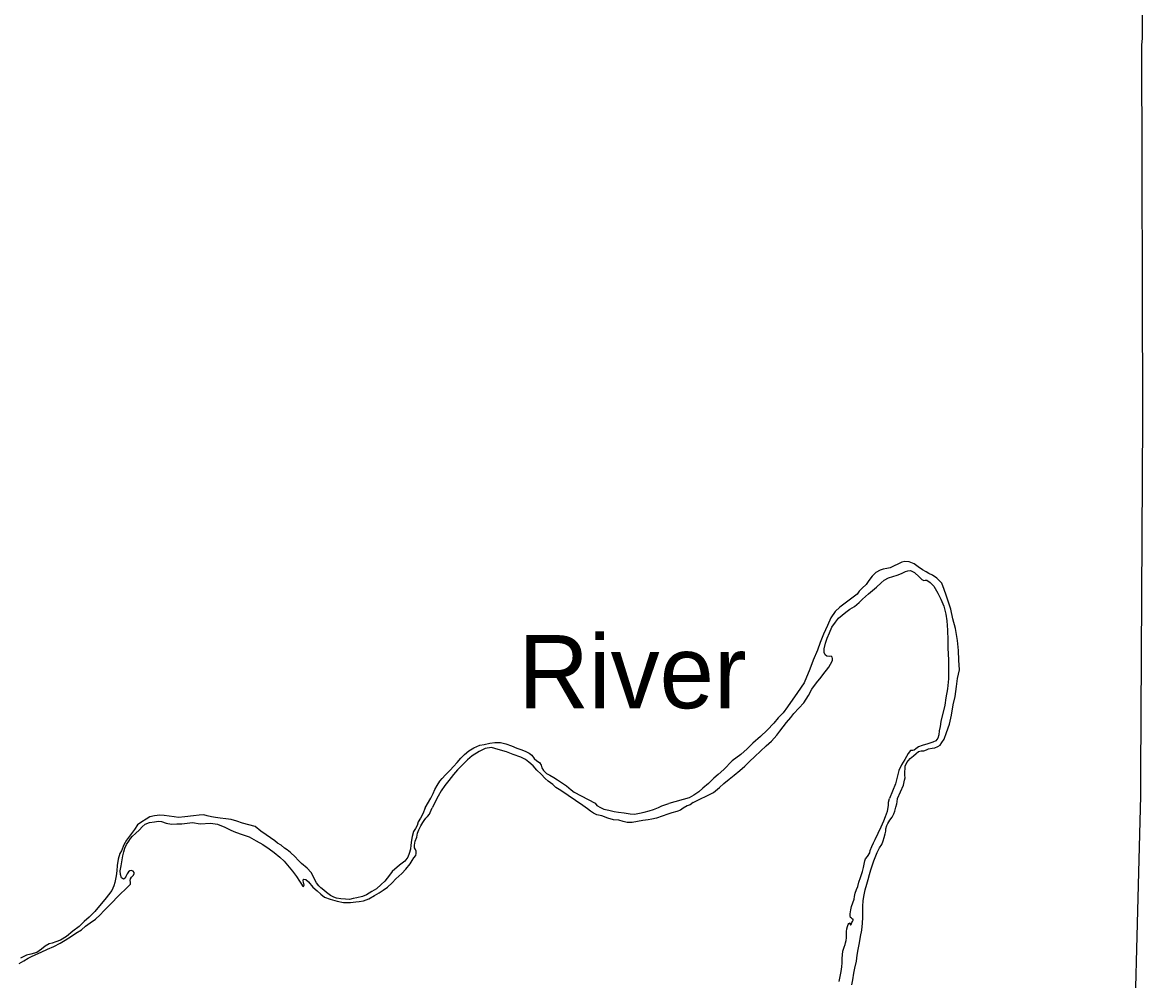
# Model space of a CAD drawing. Extents: x -939622 to -934245, y 1383184 to 1385301.
# Drawn here: x -935132.36 to -935108.11, y 1384098.37 to 1384119.12 of the extents above; entities that cross this region are included whole.
import ezdxf

# ---------------------------------------------------------------- set-up
doc = ezdxf.new("R2010")
doc.units = 0
doc.layers.add('Level 2', color=7, linetype='Continuous')
doc.layers.add('Level 9', color=7, linetype='Continuous')

msp = doc.modelspace()

# ---------------------------------------------------------------- linework, layer by layer
at = {"layer": 'Level 2'}
for points in [[(-935108.187, 1384137.097), (-935108.193, 1384134.505), (-935108.173, 1384134.292), (-935108.14, 1384126.62), (-935108.149, 1384126.509), (-935108.12, 1384118.769), (-935108.132, 1384118.634), (-935108.109, 1384110.635), (-935108.109, 1384110.545), (-935108.151, 1384102.831), (-935108.152, 1384102.372)], [(-935108.187, 1384136.875), (-935108.193, 1384134.505), (-935108.173, 1384134.292), (-935108.14, 1384126.62), (-935108.149, 1384126.509), (-935108.12, 1384118.769), (-935108.132, 1384118.634), (-935108.109, 1384110.635), (-935108.109, 1384110.545), (-935108.151, 1384102.831), (-935108.152, 1384102.372)], [(-935108.152, 1384102.372), (-935108.35, 1384094.91), (-935108.329, 1384086.472), (-935108.25, 1384078.411), (-935108.286, 1384070.596), (-935108.336, 1384062.546), (-935108.403, 1384054.531), (-935108.52, 1384046.921), (-935108.536, 1384046.253), (-935108.561, 1384039.145), (-935108.628, 1384034.056)], [(-935108.152, 1384102.372), (-935108.35, 1384094.91), (-935108.329, 1384086.472), (-935108.25, 1384078.411), (-935108.286, 1384070.596), (-935108.336, 1384062.546), (-935108.403, 1384054.531), (-935108.52, 1384046.921), (-935108.536, 1384046.253), (-935108.561, 1384039.145), (-935108.628, 1384034.056)]]:
    msp.add_lwpolyline(points, dxfattribs=at)
at = {"layer": 'Level 9'}
for points in [[(-935113.417, 1384102.311), (-935113.288, 1384102.604), (-935113.262, 1384102.707), (-935113.251, 1384102.761), (-935113.255, 1384102.818), (-935113.256, 1384102.905), (-935113.253, 1384102.944), (-935113.248, 1384103.01), (-935113.21, 1384103.095), (-935113.142, 1384103.177), (-935113.07, 1384103.234), (-935113.011, 1384103.289), (-935112.961, 1384103.332), (-935112.904, 1384103.341), (-935112.847, 1384103.345), (-935112.791, 1384103.367), (-935112.743, 1384103.385), (-935112.665, 1384103.401), (-935112.605, 1384103.411), (-935112.543, 1384103.438), (-935112.495, 1384103.469), (-935112.457, 1384103.523), (-935112.407, 1384103.599), (-935112.355, 1384103.744), (-935112.291, 1384103.922), (-935112.245, 1384104.114), (-935112.208, 1384104.343), (-935112.168, 1384104.524), (-935112.138, 1384104.737), (-935112.113, 1384104.909), (-935112.076, 1384105.095), (-935112.087, 1384105.308), (-935112.095, 1384105.519), (-935112.115, 1384105.735), (-935112.163, 1384105.992), (-935112.219, 1384106.202), (-935112.263, 1384106.409), (-935112.31, 1384106.564), (-935112.365, 1384106.714), (-935112.405, 1384106.834), (-935112.458, 1384106.974), (-935112.564, 1384107.081), (-935112.657, 1384107.149), (-935112.735, 1384107.184), (-935112.798, 1384107.217), (-935112.877, 1384107.264), (-935112.967, 1384107.332), (-935113.058, 1384107.394), (-935113.166, 1384107.435), (-935113.259, 1384107.443), (-935113.321, 1384107.427), (-935113.572, 1384107.31), (-935113.646, 1384107.292), (-935113.724, 1384107.276), (-935113.789, 1384107.257), (-935113.882, 1384107.208), (-935113.965, 1384107.129), (-935114.033, 1384107.035), (-935114.097, 1384106.947), (-935114.183, 1384106.868), (-935114.248, 1384106.799), (-935114.29, 1384106.735), (-935114.406, 1384106.653), (-935114.667, 1384106.452), (-935114.765, 1384106.36), (-935114.859, 1384106.221), (-935114.929, 1384106.055), (-935115.017, 1384105.874), (-935115.093, 1384105.687), (-935115.151, 1384105.527), (-935115.241, 1384105.304), (-935115.311, 1384105.111), (-935115.436, 1384104.818), (-935115.581, 1384104.607), (-935115.799, 1384104.295), (-935115.89, 1384104.168), (-935115.997, 1384104.059), (-935116.095, 1384103.943), (-935116.237, 1384103.789), (-935116.379, 1384103.658), (-935116.545, 1384103.512), (-935116.672, 1384103.387), (-935116.806, 1384103.263), (-935116.993, 1384103.129), (-935117.176, 1384102.943), (-935117.295, 1384102.831), (-935117.39, 1384102.752), (-935117.511, 1384102.64), (-935117.63, 1384102.533), (-935117.719, 1384102.457), (-935117.823, 1384102.384), (-935117.927, 1384102.329), (-935118.367, 1384102.205)], [(-935117.84, 1384102.222), (-935117.398, 1384102.443), (-935117.268, 1384102.549), (-935117.173, 1384102.634), (-935117.063, 1384102.731), (-935116.954, 1384102.82), (-935116.832, 1384102.917), (-935116.722, 1384103.012), (-935116.621, 1384103.112), (-935116.503, 1384103.221), (-935116.381, 1384103.337), (-935116.26, 1384103.449), (-935116.144, 1384103.555), (-935116.029, 1384103.68), (-935115.961, 1384103.768), (-935115.893, 1384103.867), (-935115.822, 1384103.958), (-935115.728, 1384104.067), (-935115.663, 1384104.155), (-935115.444, 1384104.383), (-935115.341, 1384104.54), (-935115.267, 1384104.676), (-935115.167, 1384104.815), (-935115.07, 1384104.943), (-935115.011, 1384105.021), (-935114.952, 1384105.094), (-935114.904, 1384105.158), (-935114.866, 1384105.224), (-935114.825, 1384105.3), (-935114.82, 1384105.345), (-935114.832, 1384105.375), (-935114.853, 1384105.392), (-935114.895, 1384105.389), (-935114.943, 1384105.391), (-935114.979, 1384105.424), (-935115.004, 1384105.472), (-935115.004, 1384105.553), (-935114.973, 1384105.676), (-935114.941, 1384105.782), (-935114.891, 1384105.9), (-935114.839, 1384106.02), (-935114.759, 1384106.132), (-935114.691, 1384106.214), (-935114.611, 1384106.284), (-935114.531, 1384106.348), (-935114.448, 1384106.409), (-935114.347, 1384106.47), (-935114.243, 1384106.558), (-935114.175, 1384106.625), (-935114.11, 1384106.686), (-935114.044, 1384106.741), (-935113.955, 1384106.817), (-935113.869, 1384106.89), (-935113.769, 1384106.984), (-935113.706, 1384107.042), (-935113.608, 1384107.088), (-935113.513, 1384107.119), (-935113.423, 1384107.147), (-935113.331, 1384107.181), (-935113.244, 1384107.224), (-935113.194, 1384107.243), (-935113.131, 1384107.246), (-935113.05, 1384107.205), (-935112.95, 1384107.11), (-935112.887, 1384107.054), (-935112.847, 1384107.036), (-935112.818, 1384107.039), (-935112.779, 1384107.043), (-935112.706, 1384106.99), (-935112.631, 1384106.909), (-935112.545, 1384106.757), (-935112.478, 1384106.626), (-935112.411, 1384106.476), (-935112.37, 1384106.305), (-935112.35, 1384106.162), (-935112.336, 1384105.96), (-935112.325, 1384105.738), (-935112.323, 1384105.564), (-935112.311, 1384105.315), (-935112.312, 1384105.087), (-935112.31, 1384104.901), (-935112.332, 1384104.69), (-935112.366, 1384104.492), (-935112.391, 1384104.332), (-935112.48, 1384103.983), (-935112.494, 1384103.871), (-935112.511, 1384103.775), (-935112.519, 1384103.688), (-935112.539, 1384103.622), (-935112.586, 1384103.564), (-935112.649, 1384103.53), (-935112.762, 1384103.499), (-935112.881, 1384103.459), (-935112.959, 1384103.428), (-935113.015, 1384103.385), (-935113.054, 1384103.358), (-935113.087, 1384103.354), (-935113.135, 1384103.348), (-935113.188, 1384103.287), (-935113.258, 1384103.157), (-935113.332, 1384103.039)], [(-935123.646, 1384102.109), (-935123.523, 1384102.316), (-935123.473, 1384102.418), (-935123.432, 1384102.506), (-935123.385, 1384102.594), (-935123.326, 1384102.69), (-935123.276, 1384102.748), (-935123.199, 1384102.827), (-935123.102, 1384102.924), (-935123.031, 1384103.006), (-935122.948, 1384103.091), (-935122.871, 1384103.185), (-935122.794, 1384103.267), (-935122.696, 1384103.343), (-935122.592, 1384103.41), (-935122.461, 1384103.466), (-935122.362, 1384103.485), (-935122.24, 1384103.513), (-935122.135, 1384103.523), (-935122.01, 1384103.528), (-935121.896, 1384103.493), (-935121.775, 1384103.452), (-935121.658, 1384103.405), (-935121.574, 1384103.37), (-935121.475, 1384103.335), (-935121.394, 1384103.291), (-935121.336, 1384103.247), (-935121.279, 1384103.175), (-935121.227, 1384103.131), (-935121.17, 1384103.095), (-935121.131, 1384103.036), (-935121.115, 1384102.973), (-935121.081, 1384102.916), (-935121.015, 1384102.857), (-935120.94, 1384102.815), (-935120.855, 1384102.765), (-935120.774, 1384102.715), (-935120.693, 1384102.662), (-935120.584, 1384102.588), (-935120.481, 1384102.499), (-935120.415, 1384102.446), (-935119.962, 1384102.211)], [(-935120.228, 1384102.162), (-935120.706, 1384102.482), (-935120.811, 1384102.553), (-935120.881, 1384102.612), (-935120.977, 1384102.689), (-935121.044, 1384102.745), (-935121.128, 1384102.837), (-935121.228, 1384102.929), (-935121.307, 1384103.019), (-935121.395, 1384103.102), (-935121.47, 1384103.158), (-935121.572, 1384103.208), (-935121.734, 1384103.263), (-935121.885, 1384103.325), (-935122.014, 1384103.362), (-935122.134, 1384103.394), (-935122.209, 1384103.417), (-935122.343, 1384103.398), (-935122.471, 1384103.327), (-935122.623, 1384103.233), (-935122.724, 1384103.147), (-935122.857, 1384103.023), (-935122.946, 1384102.932), (-935123.032, 1384102.829), (-935123.129, 1384102.704), (-935123.218, 1384102.592), (-935123.297, 1384102.48), (-935123.359, 1384102.366), (-935123.494, 1384102.108)], [(-935113.332, 1384103.039), (-935113.384, 1384102.919), (-935113.425, 1384102.777), (-935113.459, 1384102.627), (-935113.588, 1384102.315)], [(-935123.646, 1384102.109), (-935123.69, 1384101.979), (-935123.745, 1384101.888), (-935123.792, 1384101.806), (-935123.818, 1384101.731), (-935123.85, 1384101.664), (-935123.894, 1384101.597), (-935123.922, 1384101.492), (-935123.936, 1384101.41), (-935123.953, 1384101.305), (-935123.963, 1384101.212), (-935123.992, 1384101.124), (-935124.021, 1384101.039), (-935124.082, 1384100.957), (-935124.201, 1384100.868), (-935124.355, 1384100.731), (-935124.414, 1384100.649), (-935124.514, 1384100.521), (-935124.597, 1384100.451), (-935124.694, 1384100.359), (-935124.798, 1384100.3), (-935124.911, 1384100.223), (-935125.003, 1384100.189), (-935125.123, 1384100.163), (-935125.201, 1384100.144), (-935125.284, 1384100.127), (-935125.365, 1384100.132), (-935125.47, 1384100.137), (-935125.56, 1384100.153), (-935125.621, 1384100.179), (-935125.696, 1384100.214), (-935125.781, 1384100.279), (-935125.839, 1384100.329), (-935125.902, 1384100.379), (-935125.948, 1384100.421), (-935125.994, 1384100.483), (-935126.034, 1384100.552), (-935126.071, 1384100.632), (-935126.114, 1384100.707), (-935126.199, 1384100.802), (-935126.32, 1384100.902), (-935126.393, 1384100.979), (-935126.46, 1384101.05), (-935126.561, 1384101.145), (-935126.633, 1384101.201), (-935126.685, 1384101.239), (-935126.761, 1384101.304), (-935126.839, 1384101.345), (-935126.9, 1384101.395), (-935127.088, 1384101.527), (-935127.2, 1384101.606), (-935127.324, 1384101.704), (-935127.601, 1384101.781), (-935127.718, 1384101.824), (-935127.842, 1384101.861), (-935127.959, 1384101.874), (-935128.082, 1384101.887), (-935128.181, 1384101.898), (-935128.271, 1384101.915), (-935128.361, 1384101.94), (-935128.434, 1384101.957), (-935128.538, 1384101.952), (-935128.661, 1384101.939), (-935128.847, 1384101.915), (-935128.984, 1384101.898), (-935129.08, 1384101.917), (-935129.293, 1384101.941), (-935129.389, 1384101.948), (-935129.5, 1384101.935), (-935129.602, 1384101.915), (-935129.685, 1384101.866), (-935129.777, 1384101.81), (-935129.869, 1384101.74), (-935129.933, 1384101.64), (-935129.998, 1384101.554), (-935130.107, 1384101.408), (-935130.166, 1384101.308), (-935130.221, 1384101.178), (-935130.256, 1384101.118), (-935130.287, 1384101), (-935130.312, 1384100.864), (-935130.319, 1384100.747), (-935130.333, 1384100.636), (-935130.364, 1384100.494), (-935130.383, 1384100.419), (-935130.43, 1384100.319), (-935130.501, 1384100.224), (-935130.551, 1384100.158), (-935130.795, 1384099.865), (-935130.919, 1384099.74), (-935131.026, 1384099.648), (-935131.138, 1384099.539), (-935131.272, 1384099.437), (-935131.411, 1384099.321), (-935131.541, 1384099.244), (-935131.64, 1384099.206), (-935131.72, 1384099.178), (-935131.783, 1384099.162), (-935131.869, 1384099.113), (-935131.952, 1384099.048), (-935132.05, 1384098.978)], [(-935127.748, 1384101.58), (-935127.603, 1384101.534), (-935127.456, 1384101.485), (-935127.305, 1384101.398), (-935127.157, 1384101.316), (-935127.023, 1384101.225), (-935126.914, 1384101.145), (-935126.79, 1384101.045), (-935126.693, 1384100.956), (-935126.586, 1384100.829), (-935126.516, 1384100.74), (-935126.427, 1384100.621), (-935126.366, 1384100.519), (-935126.323, 1384100.457), (-935126.296, 1384100.418), (-935126.274, 1384100.41), (-935126.263, 1384100.434), (-935126.276, 1384100.5), (-935126.282, 1384100.527), (-935126.28, 1384100.563), (-935126.271, 1384100.569), (-935126.229, 1384100.561), (-935126.171, 1384100.507), (-935126.073, 1384100.392), (-935125.979, 1384100.315), (-935125.9, 1384100.241), (-935125.822, 1384100.176), (-935125.701, 1384100.133), (-935125.551, 1384100.09), (-935125.412, 1384100.062), (-935125.256, 1384100.059), (-935125.146, 1384100.076), (-935125.071, 1384100.083), (-935124.978, 1384100.096), (-935124.865, 1384100.143), (-935124.743, 1384100.211), (-935124.636, 1384100.27), (-935124.55, 1384100.328), (-935124.461, 1384100.393), (-935124.354, 1384100.484), (-935124.278, 1384100.573), (-935124.148, 1384100.689), (-935124.059, 1384100.783), (-935123.971, 1384100.899), (-935123.927, 1384100.969), (-935123.886, 1384101.029), (-935123.847, 1384101.081), (-935123.839, 1384101.123), (-935123.84, 1384101.174), (-935123.852, 1384101.207), (-935123.871, 1384101.243), (-935123.875, 1384101.3), (-935123.858, 1384101.39), (-935123.826, 1384101.478), (-935123.806, 1384101.563), (-935123.78, 1384101.632), (-935123.734, 1384101.723), (-935123.693, 1384101.796), (-935123.664, 1384101.838), (-935123.628, 1384101.884), (-935123.59, 1384101.923), (-935123.546, 1384101.975), (-935123.531, 1384102.006), (-935123.494, 1384102.108)], [(-935117.84, 1384102.222), (-935117.905, 1384102.173), (-935117.968, 1384102.151), (-935118.06, 1384102.102), (-935118.116, 1384102.062), (-935118.197, 1384102.031), (-935118.304, 1384102.002), (-935118.385, 1384101.974), (-935118.51, 1384101.927), (-935118.632, 1384101.883), (-935118.737, 1384101.863), (-935118.817, 1384101.847), (-935118.931, 1384101.836), (-935119.048, 1384101.816), (-935119.161, 1384101.79), (-935119.266, 1384101.792), (-935119.356, 1384101.811), (-935119.45, 1384101.84), (-935119.567, 1384101.847), (-935119.684, 1384101.884), (-935119.82, 1384101.936), (-935119.928, 1384101.962), (-935119.997, 1384101.997), (-935120.064, 1384102.041), (-935120.131, 1384102.085), (-935120.228, 1384102.162)], [(-935119.962, 1384102.211), (-935119.925, 1384102.16), (-935119.843, 1384102.119), (-935119.771, 1384102.084), (-935119.666, 1384102.056), (-935119.551, 1384102.034), (-935119.458, 1384102.017), (-935119.335, 1384102.004), (-935119.203, 1384101.979), (-935119.113, 1384101.974), (-935119.005, 1384101.994), (-935118.904, 1384102.017), (-935118.79, 1384102.048), (-935118.698, 1384102.074), (-935118.591, 1384102.118), (-935118.519, 1384102.152), (-935118.454, 1384102.174), (-935118.367, 1384102.205)], [(-935114.676, 1384098.35), (-935114.657, 1384098.458), (-935114.634, 1384098.564), (-935114.621, 1384098.669), (-935114.616, 1384098.753), (-935114.611, 1384098.846), (-935114.607, 1384098.928), (-935114.596, 1384099.003), (-935114.57, 1384099.093), (-935114.55, 1384099.154), (-935114.538, 1384099.19), (-935114.527, 1384099.238), (-935114.522, 1384099.292), (-935114.52, 1384099.374), (-935114.518, 1384099.431), (-935114.51, 1384099.488), (-935114.496, 1384099.539), (-935114.481, 1384099.582), (-935114.469, 1384099.603), (-935114.449, 1384099.618), (-935114.446, 1384099.612), (-935114.439, 1384099.588), (-935114.433, 1384099.57), (-935114.421, 1384099.582), (-935114.401, 1384099.628), (-935114.389, 1384099.652), (-935114.378, 1384099.679), (-935114.375, 1384099.697), (-935114.387, 1384099.703), (-935114.408, 1384099.721), (-935114.432, 1384099.736), (-935114.439, 1384099.769), (-935114.437, 1384099.817), (-935114.426, 1384099.898), (-935114.409, 1384099.976), (-935114.386, 1384100.055), (-935114.357, 1384100.13), (-935114.346, 1384100.188), (-935114.329, 1384100.26), (-935114.3, 1384100.339), (-935114.277, 1384100.408), (-935114.252, 1384100.502), (-935114.217, 1384100.604), (-935114.174, 1384100.734), (-935114.151, 1384100.819), (-935114.137, 1384100.891), (-935114.123, 1384100.966), (-935114.109, 1384101.006), (-935114.065, 1384101.054), (-935114.018, 1384101.133), (-935114.004, 1384101.185), (-935113.972, 1384101.272), (-935113.934, 1384101.354), (-935113.902, 1384101.427), (-935113.771, 1384101.702), (-935113.713, 1384101.829), (-935113.676, 1384101.923), (-935113.632, 1384102.041), (-935113.61, 1384102.158), (-935113.608, 1384102.233), (-935113.588, 1384102.315)], [(-935114.405, 1384098.276), (-935114.383, 1384098.387), (-935114.361, 1384098.529), (-935114.339, 1384098.637), (-935114.305, 1384098.791), (-935114.289, 1384098.917), (-935114.27, 1384099.044), (-935114.239, 1384099.186), (-935114.214, 1384099.324), (-935114.186, 1384099.46), (-935114.173, 1384099.613), (-935114.166, 1384099.734), (-935114.164, 1384099.851), (-935114.166, 1384099.971), (-935114.159, 1384100.103), (-935114.14, 1384100.227), (-935114.117, 1384100.332), (-935114.08, 1384100.459), (-935114.049, 1384100.559), (-935114.023, 1384100.667), (-935113.992, 1384100.77), (-935113.966, 1384100.852), (-935113.929, 1384100.96), (-935113.888, 1384101.072), (-935113.859, 1384101.145), (-935113.804, 1384101.242), (-935113.757, 1384101.315), (-935113.728, 1384101.396), (-935113.705, 1384101.469), (-935113.682, 1384101.55), (-935113.671, 1384101.607), (-935113.666, 1384101.656), (-935113.646, 1384101.731), (-935113.626, 1384101.773), (-935113.579, 1384101.84), (-935113.529, 1384101.907), (-935113.497, 1384101.977), (-935113.476, 1384102.04), (-935113.454, 1384102.122), (-935113.431, 1384102.2), (-935113.422, 1384102.242), (-935113.417, 1384102.311)], [(-935132.436, 1384098.74), (-935132.335, 1384098.799), (-935132.24, 1384098.854), (-935132.178, 1384098.882), (-935132.073, 1384098.932), (-935131.957, 1384098.985), (-935131.817, 1384099.05), (-935131.68, 1384099.11), (-935131.547, 1384099.181), (-935131.44, 1384099.248), (-935131.303, 1384099.329), (-935131.208, 1384099.396), (-935131.083, 1384099.467), (-935130.997, 1384099.547), (-935130.893, 1384099.617), (-935130.778, 1384099.7), (-935130.68, 1384099.792), (-935130.603, 1384099.877), (-935130.497, 1384099.978), (-935130.4, 1384100.085), (-935130.323, 1384100.164), (-935130.225, 1384100.259), (-935130.148, 1384100.332), (-935130.098, 1384100.387), (-935130.054, 1384100.43), (-935130.024, 1384100.46), (-935130.025, 1384100.499), (-935130.032, 1384100.535), (-935130.026, 1384100.574), (-935130.003, 1384100.608), (-935129.961, 1384100.65), (-935129.944, 1384100.687), (-935129.941, 1384100.708), (-935129.963, 1384100.741), (-935130.005, 1384100.752), (-935130.038, 1384100.745), (-935130.067, 1384100.727), (-935130.097, 1384100.678), (-935130.123, 1384100.621), (-935130.14, 1384100.585), (-935130.173, 1384100.569), (-935130.215, 1384100.595), (-935130.24, 1384100.664), (-935130.244, 1384100.748), (-935130.228, 1384100.857), (-935130.206, 1384100.986), (-935130.189, 1384101.074), (-935130.169, 1384101.161), (-935130.143, 1384101.237), (-935130.106, 1384101.318), (-935130.062, 1384101.391), (-935130.024, 1384101.449), (-935129.979, 1384101.498), (-935129.917, 1384101.553), (-935129.829, 1384101.635), (-935129.772, 1384101.696), (-935129.704, 1384101.754), (-935129.615, 1384101.792), (-935129.501, 1384101.805), (-935129.415, 1384101.819), (-935129.355, 1384101.811), (-935129.249, 1384101.776), (-935129.138, 1384101.754), (-935129.021, 1384101.762), (-935128.91, 1384101.766), (-935128.794, 1384101.78), (-935128.68, 1384101.794), (-935128.518, 1384101.766), (-935128.29, 1384101.776), (-935128.14, 1384101.754), (-935127.98, 1384101.694), (-935127.853, 1384101.629), (-935127.748, 1384101.58)], [(-935132.05, 1384098.978), (-935132.184, 1384098.939), (-935132.277, 1384098.917), (-935132.405, 1384098.858)]]:
    msp.add_lwpolyline(points, dxfattribs=at)

# ---------------------------------------------------------------- texts
msp.add_text('River', height=1.584, dxfattribs=at).set_placement((-935121.626, 1384104.266))

doc.saveas('drawing.dxf')
